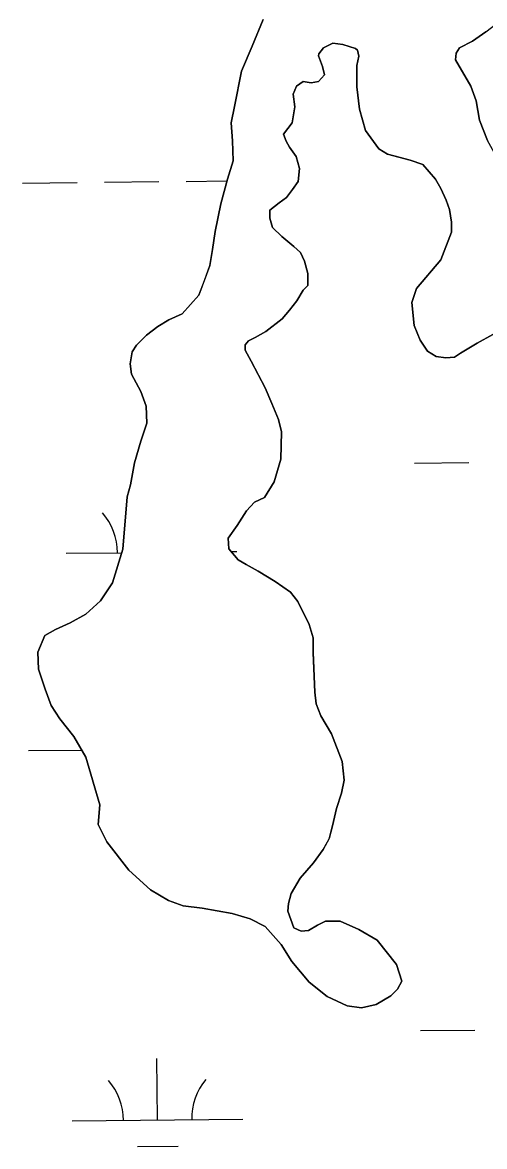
# Model space of a CAD drawing. Extents: x 3734862 to 3772949, y 391520 to 417239.
# Drawn here: x 3761744 to 3762015, y 408055 to 408713 of the extents above; entities that cross this region are included whole.
import ezdxf

# ---------------------------------------------------------------- set-up
doc = ezdxf.new("R2010")
doc.units = 0
doc.layers.add('V-TOPO-SHOR', color=7, linetype='Continuous')
doc.layers.add('V-WETL-SWMP', color=7, linetype='Continuous')

msp = doc.modelspace()

# ---------------------------------------------------------------- linework, layer by layer
at = {"layer": 'V-TOPO-SHOR'}
for points in [[(3761902.95, 408182.79), (3761907.27, 408180.81), (3761911.6, 408181.19), (3761916.73, 408184.32), (3761921.46, 408186.66), (3761930.12, 408186.63), (3761941.11, 408181.86), (3761951.71, 408175.53), (3761963.07, 408161.32), (3761966.18, 408151.47), (3761963.8, 408146.76), (3761959.85, 408142.84), (3761951.18, 408137.76), (3761942.51, 408135.82), (3761934.26, 408137.04), (3761922.47, 408142.59), (3761911.88, 408150.89), (3761901.7, 408163.13), (3761895.44, 408172.99), (3761886.04, 408183.65), (3761877.4, 408188.01), (3761866.79, 408191.2), (3761849.1, 408194.41), (3761838.08, 408195.63), (3761829.44, 408198.81), (3761818.84, 408205.15), (3761806.29, 408216.61), (3761793.37, 408233.18), (3761788.3, 408243.43), (3761789.13, 408254.83), (3761780.97, 408282.8), (3761773.94, 408295.02), (3761765.71, 408305.28), (3761760.63, 408313.17), (3761757.12, 408322.63), (3761753.23, 408334.45), (3761752.88, 408344.28), (3761756.85, 408354.1), (3761763.16, 408357.62), (3761771.83, 408361.52), (3761780.9, 408366.6), (3761789.58, 408374.44), (3761796.7, 408385.04), (3761802.68, 408404.68), (3761805.16, 408435.36), (3761807.15, 408442.44), (3761809.56, 408455.41), (3761813.15, 408467.99), (3761816.73, 408478.6), (3761816.38, 408488.44), (3761813.26, 408497.1), (3761807.79, 408507.35), (3761807.03, 408513.26), (3761808.23, 408520.34), (3761810.61, 408524.26), (3761816.53, 408530.14), (3761823.24, 408535.23), (3761829.55, 408539.14), (3761837.43, 408542.65), (3761847.31, 408553.63), (3761850.49, 408562.27), (3761853.67, 408570.92), (3761855.28, 408580.35), (3761856.89, 408590.97), (3761860.1, 408607.09), (3761864.09, 408621.63), (3761867.28, 408632.24), (3761866.93, 408644.05), (3761866.19, 408654.67), (3761868.19, 408664.11), (3761872.2, 408684.95), (3761878.55, 408699.48), (3761884.91, 408715.19)], [(3762015.5, 408708.01), (3762007.62, 408702.53), (3762000.12, 408698.62), (3761998.15, 408695.48), (3761997.73, 408691.55), (3762006.73, 408676.17), (3762009.84, 408667.51), (3762011.76, 408656.09), (3762016.44, 408644.27)], [(3761974.8, 408557.48), (3761989.03, 408574.34), (3761995.38, 408590.45), (3761995.41, 408596.35), (3761994.26, 408603.83), (3761992.31, 408609.34), (3761989.19, 408616.04), (3761986.06, 408621.56), (3761978.62, 408630.25), (3761971.15, 408632.64), (3761965.26, 408634.23), (3761957.79, 408636.23), (3761952.69, 408639.4), (3761944.86, 408650.05), (3761941.36, 408662.65), (3761939.84, 408675.64), (3761939.89, 408688.23), (3761941.09, 408693.73), (3761940.32, 408697.28), (3761939.14, 408698.07), (3761931.67, 408700.46), (3761925.77, 408701.27), (3761920.25, 408698.54), (3761917.49, 408695), (3761917.48, 408693.82), (3761919.82, 408687.52), (3761920.98, 408682.79), (3761917.43, 408678.87), (3761913.1, 408678.1), (3761908.38, 408678.91), (3761904.43, 408676.17), (3761902.45, 408671.45), (3761903.6, 408663.98), (3761901.99, 408654.54), (3761896.85, 408647.87), (3761898.41, 408643.93), (3761900.36, 408640.38), (3761904.27, 408634.86), (3761906.21, 408627.77), (3761905.4, 408620.29), (3761902.23, 408615.59), (3761898.68, 408610.88), (3761894.34, 408607.75), (3761888.81, 408603.44), (3761888.79, 408598.72), (3761890.35, 408593.2), (3761895.83, 408588.07), (3761902.9, 408582.14), (3761906.81, 408578.59), (3761909.16, 408573.46), (3761911.1, 408566.37), (3761911.07, 408559.29), (3761908.31, 408556.55), (3761904.74, 408550.26), (3761900.39, 408544.77), (3761896.04, 408539.68), (3761886.57, 408532.23), (3761880.26, 408528.72), (3761876.32, 408526.77), (3761874.35, 408524.41), (3761874.33, 408521.26), (3761877.85, 408514.96), (3761882.15, 408506.68), (3761886.06, 408499.19), (3761889.96, 408490.12), (3761893.85, 408480.67), (3761895.79, 408473.58), (3761895.34, 408457.45), (3761891.35, 408444.09), (3761885.81, 408435.06), (3761879.9, 408432.33), (3761875.16, 408427.23), (3761869.62, 408418.59), (3761864.47, 408411.14), (3761864.85, 408404.84), (3761870.33, 408398.53), (3761875.04, 408395.75), (3761882.11, 408391.79), (3761891.92, 408385.85), (3761900.95, 408379.52), (3761905.25, 408374), (3761911.89, 408360.6), (3761914.22, 408352.72), (3761914.19, 408344.07), (3761915.28, 408320.85), (3761916.04, 408314.16), (3761918.77, 408307.06), (3761925.02, 408296.42), (3761931.26, 408280.26), (3761932.4, 408269.24), (3761930.79, 408261.77), (3761928, 408252.73), (3761925.61, 408242.51), (3761923.61, 408235.05), (3761920.04, 408228.76), (3761914.51, 408220.92), (3761906.6, 408211.9), (3761901.46, 408202.87), (3761899.86, 408196.97), (3761899.45, 408192.65), (3761902.95, 408182.79)], [(3762019.55, 408530.55), (3762010.48, 408525.47), (3762000.62, 408519.6), (3761997.08, 408517.26), (3761991.96, 408516.88), (3761986.45, 408517.69), (3761981.35, 408520.86), (3761977.05, 408527.17), (3761973.54, 408535.84), (3761972.02, 408549.22), (3761974.8, 408557.48)]]:
    msp.add_lwpolyline(points, dxfattribs=at)
at = {"layer": 'V-WETL-SWMP'}
for p, q in [((3761743.84, 408619.28), (3761775.84, 408619.62)), ((3761791.84, 408619.79), (3761823.83, 408620.13)), ((3761839.83, 408620.3), (3761863.8, 408620.55)), ((3761973.58, 408455.2), (3762005.58, 408455.54)), ((3761769.54, 408402.3), (3761802.06, 408402.64)), ((3761866.17, 408403.32), (3761869.53, 408403.36)), ((3761747.35, 408286.63), (3761778.58, 408286.96)), ((3761977.1, 408122.54), (3762009.1, 408122.88)), ((3761823.05, 408070.17), (3761822.67, 408106.17)), ((3761773.05, 408069.64), (3761873.05, 408070.7)), ((3761811.21, 408054.61), (3761835.21, 408054.87))]:
    msp.add_line(p, q, dxfattribs=at)
for points in [[(3761884.91, 408715.19), (3761878.55, 408699.48), (3761872.2, 408684.95), (3761868.19, 408664.11), (3761866.19, 408654.67), (3761866.93, 408644.05), (3761867.28, 408632.24), (3761864.09, 408621.63), (3761860.1, 408607.09), (3761856.9, 408590.97), (3761855.28, 408580.35), (3761853.67, 408570.92), (3761847.31, 408553.63), (3761837.43, 408542.65), (3761829.55, 408539.14), (3761823.24, 408535.23), (3761816.53, 408530.14), (3761810.61, 408524.26), (3761808.23, 408520.34), (3761807.03, 408513.26), (3761807.79, 408507.35), (3761813.26, 408497.1), (3761816.38, 408488.44), (3761816.73, 408478.6), (3761813.15, 408467.99), (3761809.56, 408455.41), (3761807.15, 408442.44), (3761805.16, 408435.36), (3761802.68, 408404.68), (3761796.7, 408385.04), (3761789.58, 408374.44), (3761780.9, 408366.6), (3761771.83, 408361.52), (3761763.16, 408357.62), (3761756.85, 408354.1), (3761752.88, 408344.28), (3761753.23, 408334.45), (3761757.12, 408322.63), (3761760.63, 408313.17), (3761765.71, 408305.28), (3761773.94, 408295.02), (3761780.97, 408282.8), (3761789.13, 408254.83), (3761788.3, 408243.43), (3761793.37, 408233.18), (3761806.29, 408216.6), (3761818.84, 408205.15), (3761829.44, 408198.81), (3761838.08, 408195.63), (3761849.1, 408194.41), (3761866.79, 408191.2), (3761877.4, 408188.01), (3761886.04, 408183.65), (3761895.44, 408172.99), (3761901.7, 408163.13), (3761911.88, 408150.89), (3761922.47, 408142.59), (3761934.25, 408137.04), (3761942.51, 408135.83), (3761951.18, 408137.76), (3761959.85, 408142.84), (3761963.8, 408146.76), (3761966.18, 408151.47)], [(3762020.35, 408637.17), (3762016.44, 408644.27), (3762011.77, 408656.09), (3762009.84, 408667.51), (3762006.73, 408676.17), (3761997.74, 408691.55), (3761998.14, 408695.48), (3762000.12, 408698.62), (3762007.61, 408702.53), (3762015.5, 408708.01), (3762026.16, 408716.23)], [(3761966.18, 408151.47), (3761963.07, 408161.32), (3761951.71, 408175.53), (3761941.11, 408181.86), (3761930.12, 408186.63), (3761921.46, 408186.66), (3761916.73, 408184.32), (3761911.6, 408181.19), (3761907.27, 408180.81), (3761902.95, 408182.79), (3761899.45, 408192.65), (3761899.86, 408196.97), (3761901.46, 408202.87), (3761906.6, 408211.9), (3761914.51, 408220.92), (3761920.04, 408228.76), (3761923.61, 408235.04), (3761925.61, 408242.51), (3761928, 408252.73), (3761930.79, 408261.77), (3761932.4, 408269.24), (3761931.26, 408280.26), (3761925.02, 408296.42), (3761918.77, 408307.06), (3761916.04, 408314.16), (3761915.28, 408320.85), (3761914.19, 408344.06), (3761914.22, 408352.72), (3761911.89, 408360.6), (3761905.25, 408374), (3761900.95, 408379.52), (3761891.92, 408385.85), (3761882.11, 408391.79), (3761875.04, 408395.75), (3761870.33, 408398.53), (3761864.85, 408404.84), (3761864.48, 408411.14), (3761869.62, 408418.59), (3761875.16, 408427.23), (3761879.9, 408432.33), (3761885.81, 408435.06), (3761891.35, 408444.09), (3761895.34, 408457.45), (3761895.79, 408473.58), (3761893.85, 408480.67), (3761889.96, 408490.12), (3761886.06, 408499.19), (3761877.85, 408514.96), (3761874.34, 408521.27), (3761874.35, 408524.41), (3761876.32, 408526.77), (3761880.27, 408528.72), (3761886.57, 408532.23), (3761896.04, 408539.67), (3761900.39, 408544.77), (3761904.74, 408550.26), (3761908.31, 408556.55), (3761911.07, 408559.29), (3761911.1, 408566.37), (3761909.16, 408573.46), (3761906.81, 408578.59), (3761902.89, 408582.14), (3761895.83, 408588.07), (3761890.35, 408593.2), (3761888.79, 408598.72), (3761888.81, 408603.44), (3761894.34, 408607.75), (3761898.68, 408610.88), (3761902.23, 408615.59), (3761905.4, 408620.29), (3761906.21, 408627.77), (3761904.27, 408634.86), (3761900.36, 408640.38), (3761898.41, 408643.93), (3761896.85, 408647.87), (3761901.99, 408654.54), (3761903.6, 408663.97), (3761902.45, 408671.45), (3761904.43, 408676.17), (3761908.38, 408678.91), (3761913.1, 408678.1), (3761917.43, 408678.87), (3761920.98, 408682.79), (3761919.82, 408687.52), (3761917.48, 408693.82), (3761917.49, 408695), (3761920.25, 408698.53), (3761925.77, 408701.27), (3761931.67, 408700.46), (3761939.14, 408698.07), (3761940.31, 408697.28), (3761941.09, 408693.73), (3761939.89, 408688.23), (3761939.84, 408675.64), (3761941.36, 408662.65), (3761944.86, 408650.05), (3761952.69, 408639.39), (3761957.79, 408636.23), (3761971.15, 408632.64), (3761978.62, 408630.25), (3761986.06, 408621.56)], [(3761986.06, 408621.56), (3761989.19, 408616.04), (3761992.31, 408609.34), (3761994.26, 408603.83), (3761995.41, 408596.35), (3761995.39, 408590.45), (3761989.03, 408574.34), (3761974.8, 408557.47), (3761972.02, 408549.22), (3761973.54, 408535.84), (3761977.05, 408527.17), (3761981.35, 408520.86), (3761986.45, 408517.69), (3761991.96, 408516.88), (3761997.08, 408517.26), (3762000.62, 408519.61), (3762010.48, 408525.47), (3762019.55, 408530.55)]]:
    msp.add_lwpolyline(points, dxfattribs=at)
for centre, start, end in [((3761764.29, 408402.72), 359.83336, 41.37702), ((3761767.81, 408070.06), 359.83336, 41.37702), ((3761878.29, 408071.23), 139.83336, 181.37702)]:
    msp.add_arc(centre, 35.25, start, end, dxfattribs=at)

doc.saveas('drawing.dxf')
